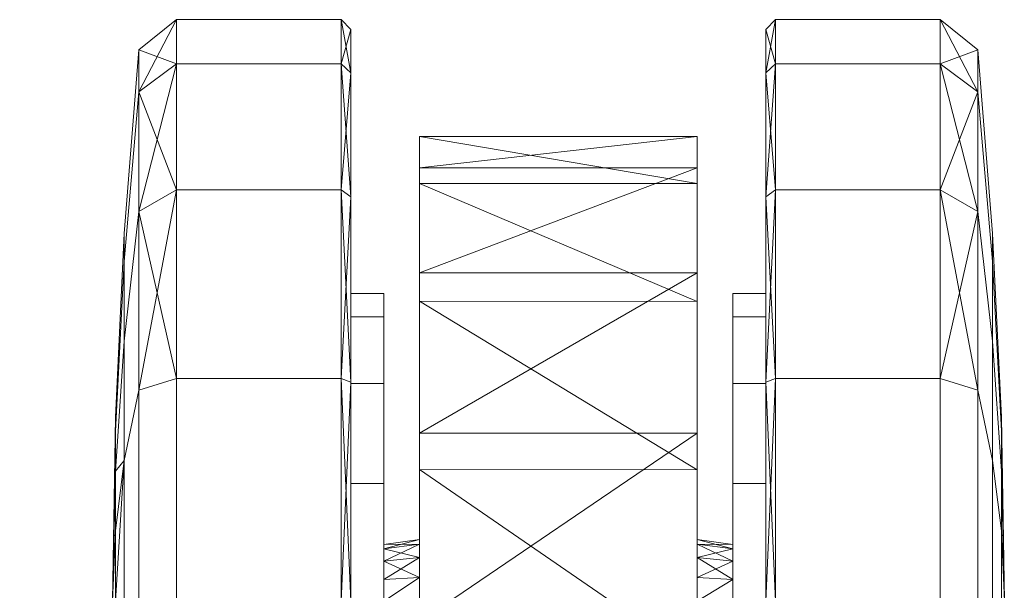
# Model space of a CAD drawing. Header units: inches. Extents: x 813 to 1305, y 19 to 194.
# Tile 365 of 656: x 1181.7 to 1183.7, y 146.48 to 147.64. Entities that reach past the tile are written whole.
import ezdxf

# ---------------------------------------------------------------- set-up
doc = ezdxf.new("R2010")
doc.units = ezdxf.units.IN
doc.header["$MEASUREMENT"] = 0
doc.layers.add('CET color Grey2', color=7, linetype='Continuous', true_color=0x060606)
doc.layers.add('CET color Grey98', color=7, linetype='Continuous', true_color=0xfafafa)
doc.layers.add('CET Default', color=7, linetype='Continuous')

# ---------------------------------------------------------------- blocks, each defined once
blk = doc.blocks.new('*C286')
at = {"layer": 'CET color Grey2', "linetype": 'Continuous', "lineweight": 0}
for points in [[(11.6028, 16.8235, 1.6331), (11.6028, 16.9135, 1.1811), (11.526, 16.8519, 1.1811), (11.6028, 16.8235, 1.6331)], [(11.526, 16.8519, 1.1811), (11.6028, 16.9135, 1.1811), (11.526, 16.7666, 0.7527), (11.526, 16.8519, 1.1811)], [(11.6028, 16.9135, 1.1811), (11.6028, 16.8235, 0.7291), (11.526, 16.7666, 0.7527), (11.6028, 16.9135, 1.1811)], [(11.937, 16.8235, 1.6331), (11.9567, 16.8054, 1.6256), (11.937, 16.9135, 1.1811), (11.937, 16.8235, 1.6331)], [(11.9567, 16.8054, 1.6256), (11.9567, 16.8938, 1.1811), (11.937, 16.9135, 1.1811), (11.9567, 16.8054, 1.6256)], [(11.937, 16.9135, 1.1811), (11.9567, 16.8938, 1.1811), (11.937, 16.8235, 0.7291), (11.937, 16.9135, 1.1811)], [(12.8189, 16.8235, 0.7291), (12.7992, 16.8054, 0.7367), (12.8189, 16.9135, 1.1811), (12.8189, 16.8235, 0.7291)], [(12.7992, 16.8054, 0.7367), (12.7992, 16.8938, 1.1811), (12.8189, 16.9135, 1.1811), (12.7992, 16.8054, 0.7367)], [(12.8189, 16.9135, 1.1811), (12.7992, 16.8938, 1.1811), (12.8189, 16.8235, 1.6331), (12.8189, 16.9135, 1.1811)], [(13.1531, 16.8235, 0.7291), (13.1531, 16.9135, 1.1811), (13.2299, 16.8519, 1.1811), (13.1531, 16.8235, 0.7291)], [(13.2299, 16.8519, 1.1811), (13.1531, 16.9135, 1.1811), (13.2299, 16.7666, 1.6095), (13.2299, 16.8519, 1.1811)], [(13.1531, 16.9135, 1.1811), (13.1531, 16.8235, 1.6331), (13.2299, 16.7666, 1.6095), (13.1531, 16.9135, 1.1811)], [(11.9567, 16.8938, 1.1811), (11.9567, 16.8054, 0.7367), (11.937, 16.8235, 0.7291), (11.9567, 16.8938, 1.1811)], [(12.7992, 16.8938, 1.1811), (12.7992, 16.8054, 1.6256), (12.8189, 16.8235, 1.6331), (12.7992, 16.8938, 1.1811)], [(11.526, 16.7666, 1.6095), (11.6028, 16.8235, 1.6331), (11.526, 16.8519, 1.1811), (11.526, 16.7666, 1.6095)], [(13.2299, 16.7666, 0.7527), (13.1531, 16.8235, 0.7291), (13.2299, 16.8519, 1.1811), (13.2299, 16.7666, 0.7527)], [(11.6028, 16.5675, 2.0163), (11.6028, 16.8235, 1.6331), (11.526, 16.7666, 1.6095), (11.6028, 16.5675, 2.0163)], [(11.526, 16.7666, 0.7527), (11.6028, 16.8235, 0.7291), (11.526, 16.524, 0.3895), (11.526, 16.7666, 0.7527)], [(11.6028, 16.8235, 0.7291), (11.6028, 16.5675, 0.346), (11.526, 16.524, 0.3895), (11.6028, 16.8235, 0.7291)], [(11.937, 16.5675, 2.0163), (11.9567, 16.5536, 2.0024), (11.937, 16.8235, 1.6331), (11.937, 16.5675, 2.0163)], [(11.9567, 16.5536, 2.0024), (11.9567, 16.8054, 1.6256), (11.937, 16.8235, 1.6331), (11.9567, 16.5536, 2.0024)], [(11.937, 16.8235, 0.7291), (11.9567, 16.8054, 0.7367), (11.937, 16.5675, 0.346), (11.937, 16.8235, 0.7291)], [(12.8189, 16.5675, 0.346), (12.7992, 16.5536, 0.3599), (12.8189, 16.8235, 0.7291), (12.8189, 16.5675, 0.346)], [(12.7992, 16.5536, 0.3599), (12.7992, 16.8054, 0.7367), (12.8189, 16.8235, 0.7291), (12.7992, 16.5536, 0.3599)], [(12.8189, 16.8235, 1.6331), (12.7992, 16.8054, 1.6256), (12.8189, 16.5675, 2.0163), (12.8189, 16.8235, 1.6331)], [(13.1531, 16.5675, 0.346), (13.1531, 16.8235, 0.7291), (13.2299, 16.7666, 0.7527), (13.1531, 16.5675, 0.346)], [(13.2299, 16.7666, 1.6095), (13.1531, 16.8235, 1.6331), (13.2299, 16.524, 1.9727), (13.2299, 16.7666, 1.6095)], [(13.1531, 16.8235, 1.6331), (13.1531, 16.5675, 2.0163), (13.2299, 16.524, 1.9727), (13.1531, 16.8235, 1.6331)], [(11.9567, 16.8054, 0.7367), (11.9567, 16.5536, 0.3599), (11.937, 16.5675, 0.346), (11.9567, 16.8054, 0.7367)], [(12.7992, 16.8054, 1.6256), (12.7992, 16.5536, 2.0024), (12.8189, 16.5675, 2.0163), (12.7992, 16.8054, 1.6256)], [(11.526, 16.524, 1.9727), (11.6028, 16.5675, 2.0163), (11.526, 16.7666, 1.6095), (11.526, 16.524, 1.9727)], [(13.2299, 16.524, 0.3895), (13.1531, 16.5675, 0.346), (13.2299, 16.7666, 0.7527), (13.2299, 16.524, 0.3895)], [(12.6598, 16.6123, 1.5249), (12.6598, 16.6762, 1.1416), (12.0962, 16.6122, 1.525), (12.6598, 16.6123, 1.5249)], [(12.6598, 16.6762, 1.1416), (12.0962, 16.6762, 1.1418), (12.0962, 16.6122, 1.525), (12.6598, 16.6762, 1.1416)], [(12.6598, 16.6762, 1.1416), (12.6598, 16.5804, 0.765), (12.0962, 16.6762, 1.1418), (12.6598, 16.6762, 1.1416)], [(12.6598, 16.5804, 0.765), (12.0962, 16.5806, 0.7653), (12.0962, 16.6762, 1.1418), (12.6598, 16.5804, 0.765)], [(12.6598, 16.3994, 1.85), (12.6598, 16.6123, 1.5249), (12.0962, 16.3994, 1.8501), (12.6598, 16.3994, 1.85)], [(12.6598, 16.6123, 1.5249), (12.0962, 16.6122, 1.525), (12.0962, 16.3994, 1.8501), (12.6598, 16.6123, 1.5249)], [(12.6598, 16.5804, 0.765), (12.6598, 16.3412, 0.4588), (12.0962, 16.5806, 0.7653), (12.6598, 16.5804, 0.765)], [(12.6598, 16.3412, 0.4588), (12.0962, 16.3415, 0.4591), (12.0962, 16.5806, 0.7653), (12.6598, 16.3412, 0.4588)], [(11.6028, 16.1843, 2.2723), (11.6028, 16.5675, 2.0163), (11.526, 16.524, 1.9727), (11.6028, 16.1843, 2.2723)], [(11.526, 16.524, 0.3895), (11.6028, 16.5675, 0.346), (11.526, 16.1608, 0.1468), (11.526, 16.524, 0.3895)], [(11.6028, 16.5675, 0.346), (11.6028, 16.1843, 0.0899), (11.526, 16.1608, 0.1468), (11.6028, 16.5675, 0.346)], [(11.937, 16.1843, 2.2723), (11.9567, 16.1768, 2.2541), (11.937, 16.5675, 2.0163), (11.937, 16.1843, 2.2723)], [(11.9567, 16.1768, 2.2541), (11.9567, 16.5536, 2.0024), (11.937, 16.5675, 2.0163), (11.9567, 16.1768, 2.2541)], [(11.937, 16.5675, 0.346), (11.9567, 16.5536, 0.3599), (11.937, 16.1843, 0.0899), (11.937, 16.5675, 0.346)], [(12.8189, 16.1843, 0.0899), (12.7992, 16.1768, 0.1081), (12.8189, 16.5675, 0.346), (12.8189, 16.1843, 0.0899)], [(12.7992, 16.1768, 0.1081), (12.7992, 16.5536, 0.3599), (12.8189, 16.5675, 0.346), (12.7992, 16.1768, 0.1081)], [(12.8189, 16.5675, 2.0163), (12.7992, 16.5536, 2.0024), (12.8189, 16.1843, 2.2723), (12.8189, 16.5675, 2.0163)], [(13.1531, 16.1843, 0.0899), (13.1531, 16.5675, 0.346), (13.2299, 16.524, 0.3895), (13.1531, 16.1843, 0.0899)], [(13.2299, 16.524, 1.9727), (13.1531, 16.5675, 2.0163), (13.2299, 16.1608, 2.2154), (13.2299, 16.524, 1.9727)], [(13.1531, 16.5675, 2.0163), (13.1531, 16.1843, 2.2723), (13.2299, 16.1608, 2.2154), (13.1531, 16.5675, 2.0163)], [(11.9567, 16.5536, 0.3599), (11.9567, 16.1768, 0.1081), (11.937, 16.1843, 0.0899), (11.9567, 16.5536, 0.3599)], [(12.7992, 16.5536, 2.0024), (12.7992, 16.1768, 2.2541), (12.8189, 16.1843, 2.2723), (12.7992, 16.5536, 2.0024)], [(11.526, 16.1608, 2.2154), (11.6028, 16.1843, 2.2723), (11.526, 16.524, 1.9727), (11.526, 16.1608, 2.2154)], [(13.2299, 16.1608, 0.1468), (13.1531, 16.1843, 0.0899), (13.2299, 16.524, 0.3895), (13.2299, 16.1608, 0.1468)], [(12.6598, 16.0737, 2.0619), (12.6598, 16.3994, 1.85), (12.0962, 16.0737, 2.062), (12.6598, 16.0737, 2.0619)], [(12.6598, 16.3994, 1.85), (12.0962, 16.3994, 1.8501), (12.0962, 16.0737, 2.062), (12.6598, 16.3994, 1.85)], [(12.6598, 16.3412, 0.4588), (12.6598, 15.9989, 0.2748), (12.0962, 16.3415, 0.4591), (12.6598, 16.3412, 0.4588)], [(12.6598, 15.9989, 0.2748), (12.0962, 15.9994, 0.275), (12.0962, 16.3415, 0.4591), (12.6598, 15.9989, 0.2748)], [(11.4963, 16.2605, 1.7093), (11.4784, 15.9966, 1.4453), (11.4963, 16.0182, 1.8712), (11.4963, 16.2605, 1.7093)], [(11.937, 15.7324, 2.3622), (11.9567, 15.7324, 2.3425), (11.937, 16.1843, 2.2723), (11.937, 15.7324, 2.3622)], [(11.9567, 15.7324, 2.3425), (11.9567, 16.1768, 2.2541), (11.937, 16.1843, 2.2723), (11.9567, 15.7324, 2.3425)], [(11.937, 16.1843, 0.0899), (11.9567, 16.1768, 0.1081), (11.937, 15.7324, 0), (11.937, 16.1843, 0.0899)], [(11.9567, 16.1768, 0.1081), (11.9567, 15.7324, 0.0197), (11.937, 15.7324, 0), (11.9567, 16.1768, 0.1081)], [(12.8189, 15.7324, 0), (12.7992, 15.7324, 0.0197), (12.8189, 16.1843, 0.0899), (12.8189, 15.7324, 0)], [(12.7992, 15.7324, 0.0197), (12.7992, 16.1768, 0.1081), (12.8189, 16.1843, 0.0899), (12.7992, 15.7324, 0.0197)], [(12.8189, 16.1843, 2.2723), (12.7992, 16.1768, 2.2541), (12.8189, 15.7324, 2.3622), (12.8189, 16.1843, 2.2723)], [(12.7992, 16.1768, 2.2541), (12.7992, 15.7324, 2.3425), (12.8189, 15.7324, 2.3622), (12.7992, 16.1768, 2.2541)], [(11.4784, 16.0776, 1.0381), (11.4724, 15.7324, 1.1811), (11.4784, 16.106, 1.1811), (11.4784, 16.0776, 1.0381)], [(11.4784, 16.106, 1.1811), (11.4724, 15.7324, 1.1811), (11.4784, 16.0776, 1.3241), (11.4784, 16.106, 1.1811)], [(13.2775, 16.0776, 1.3241), (13.2835, 15.7324, 1.1811), (13.2775, 16.106, 1.1811), (13.2775, 16.0776, 1.3241)], [(13.2775, 16.106, 1.1811), (13.2835, 15.7324, 1.1811), (13.2775, 16.0776, 1.0381), (13.2775, 16.106, 1.1811)], [(11.4784, 15.9966, 0.9169), (11.4724, 15.7324, 1.1811), (11.4784, 16.0776, 1.0381), (11.4784, 15.9966, 0.9169)], [(11.4784, 16.0776, 1.3241), (11.4724, 15.7324, 1.1811), (11.4784, 15.9966, 1.4453), (11.4784, 16.0776, 1.3241)], [(13.2775, 15.9966, 1.4453), (13.2835, 15.7324, 1.1811), (13.2775, 16.0776, 1.3241), (13.2775, 15.9966, 1.4453)], [(13.2775, 16.0776, 1.0381), (13.2835, 15.7324, 1.1811), (13.2775, 15.9966, 0.9169), (13.2775, 16.0776, 1.0381)], [(12.6598, 15.6903, 2.1249), (12.6598, 16.0737, 2.0619), (12.0962, 15.6904, 2.1249), (12.6598, 15.6903, 2.1249)], [(12.6598, 16.0737, 2.0619), (12.0962, 16.0737, 2.062), (12.0962, 15.6904, 2.1249), (12.6598, 16.0737, 2.0619)], [(11.4784, 15.9966, 1.4453), (11.4784, 15.7324, 1.5548), (11.4963, 16.0182, 1.8712), (11.4784, 15.9966, 1.4453)], [(11.4963, 16.0182, 1.8712), (11.4784, 15.7324, 1.5548), (11.4963, 15.7324, 1.9281), (11.4963, 16.0182, 1.8712)], [(11.4784, 15.8753, 0.8359), (11.4724, 15.7324, 1.1811), (11.4784, 15.9966, 0.9169), (11.4784, 15.8753, 0.8359)], [(11.4784, 15.9966, 1.4453), (11.4724, 15.7324, 1.1811), (11.4784, 15.7324, 1.5548), (11.4784, 15.9966, 1.4453)], [(12.6598, 15.9989, 0.2748), (12.6598, 15.6116, 0.2442), (12.0962, 15.9994, 0.275), (12.6598, 15.9989, 0.2748)], [(12.6598, 15.6116, 0.2442), (12.0962, 15.6121, 0.2441), (12.0962, 15.9994, 0.275), (12.6598, 15.6116, 0.2442)], [(13.2775, 15.8753, 1.5263), (13.2835, 15.7324, 1.1811), (13.2775, 15.9966, 1.4453), (13.2775, 15.8753, 1.5263)], [(13.2775, 15.9966, 0.9169), (13.2835, 15.7324, 1.1811), (13.2775, 15.8753, 0.8359), (13.2775, 15.9966, 0.9169)], [(11.4784, 15.7324, 0.8074), (11.4724, 15.7324, 1.1811), (11.4784, 15.8753, 0.8359), (11.4784, 15.7324, 0.8074)], [(13.2775, 15.7324, 1.5548), (13.2835, 15.7324, 1.1811), (13.2775, 15.8753, 1.5263), (13.2775, 15.7324, 1.5548)], [(13.2775, 15.8753, 0.8359), (13.2835, 15.7324, 1.1811), (13.2775, 15.7324, 0.8074), (13.2775, 15.8753, 0.8359)], [(12.0962, 15.8478, 1.229), (12.0962, 15.8574, 1.1811), (12.0236, 15.8474, 1.1811), (12.0962, 15.8478, 1.229)], [(12.0236, 15.8474, 1.1811), (12.0962, 15.8574, 1.1811), (12.0236, 15.8386, 1.1371), (12.0236, 15.8474, 1.1811)], [(12.0962, 15.8574, 1.1811), (12.0962, 15.8478, 1.1333), (12.0236, 15.8386, 1.1371), (12.0962, 15.8574, 1.1811)], [(12.6597, 15.8478, 1.1333), (12.6597, 15.8574, 1.1811), (12.7323, 15.8474, 1.1811), (12.6597, 15.8478, 1.1333)], [(12.7323, 15.8474, 1.1811), (12.6597, 15.8574, 1.1811), (12.7323, 15.8386, 1.2251), (12.7323, 15.8474, 1.1811)], [(12.6597, 15.8574, 1.1811), (12.6597, 15.8478, 1.229), (12.7323, 15.8386, 1.2251), (12.6597, 15.8574, 1.1811)], [(12.0962, 15.8207, 1.2695), (12.0962, 15.8478, 1.229), (12.0236, 15.8386, 1.2251), (12.0962, 15.8207, 1.2695)], [(12.0236, 15.8386, 1.2251), (12.0962, 15.8478, 1.229), (12.0236, 15.8474, 1.1811), (12.0236, 15.8386, 1.2251)], [(12.0236, 15.8386, 1.1371), (12.0962, 15.8478, 1.1333), (12.0236, 15.8137, 1.0998), (12.0236, 15.8386, 1.1371)], [(12.0962, 15.8478, 1.1333), (12.0962, 15.8207, 1.0927), (12.0236, 15.8137, 1.0998), (12.0962, 15.8478, 1.1333)], [(12.0236, 15.8137, 1.2624), (12.0962, 15.8207, 1.2695), (12.0236, 15.8386, 1.2251), (12.0236, 15.8137, 1.2624)], [(12.6597, 15.8207, 1.0927), (12.6597, 15.8478, 1.1333), (12.7323, 15.8386, 1.1371), (12.6597, 15.8207, 1.0927)], [(12.7323, 15.8386, 1.1371), (12.6597, 15.8478, 1.1333), (12.7323, 15.8474, 1.1811), (12.7323, 15.8386, 1.1371)], [(12.7323, 15.8386, 1.2251), (12.6597, 15.8478, 1.229), (12.7323, 15.8137, 1.2624), (12.7323, 15.8386, 1.2251)], [(12.6597, 15.8478, 1.229), (12.6597, 15.8207, 1.2695), (12.7323, 15.8137, 1.2624), (12.6597, 15.8478, 1.229)], [(12.7323, 15.8137, 1.0998), (12.6597, 15.8207, 1.0927), (12.7323, 15.8386, 1.1371), (12.7323, 15.8137, 1.0998)], [(12.0962, 15.7802, 1.2966), (12.0962, 15.8207, 1.2695), (12.0236, 15.8137, 1.2624), (12.0962, 15.7802, 1.2966)], [(12.0236, 15.8137, 1.0998), (12.0962, 15.8207, 1.0927), (12.0236, 15.7764, 1.0749), (12.0236, 15.8137, 1.0998)], [(12.0962, 15.8207, 1.0927), (12.0962, 15.7802, 1.0656), (12.0236, 15.7764, 1.0749), (12.0962, 15.8207, 1.0927)], [(12.6597, 15.7802, 1.0656), (12.6597, 15.8207, 1.0927), (12.7323, 15.8137, 1.0998), (12.6597, 15.7802, 1.0656)], [(12.7323, 15.8137, 1.2624), (12.6597, 15.8207, 1.2695), (12.7323, 15.7764, 1.2874), (12.7323, 15.8137, 1.2624)], [(12.6597, 15.8207, 1.2695), (12.6597, 15.7802, 1.2966), (12.7323, 15.7764, 1.2874), (12.6597, 15.8207, 1.2695)], [(12.0236, 15.7764, 1.2874), (12.0962, 15.7802, 1.2966), (12.0236, 15.8137, 1.2624), (12.0236, 15.7764, 1.2874)], [(12.7323, 15.7764, 1.0749), (12.6597, 15.7802, 1.0656), (12.7323, 15.8137, 1.0998), (12.7323, 15.7764, 1.0749)], [(12.0236, 15.7764, 1.0749), (12.0962, 15.7802, 1.0656), (12.0236, 15.7324, 1.0661), (12.0236, 15.7764, 1.0749)], [(12.0962, 15.7802, 1.0656), (12.0962, 15.7324, 1.0561), (12.0236, 15.7324, 1.0661), (12.0962, 15.7802, 1.0656)], [(12.6597, 15.7324, 1.0561), (12.6597, 15.7802, 1.0656), (12.7323, 15.7764, 1.0749), (12.6597, 15.7324, 1.0561)], [(12.7323, 15.7324, 1.0661), (12.6597, 15.7324, 1.0561), (12.7323, 15.7764, 1.0749), (12.7323, 15.7324, 1.0661)]]:
    blk.add_3dface(points, dxfattribs=at)
for points, invisible_edges in [([(11.6028, 16.8235, 1.6331), (11.937, 16.8235, 1.6331), (11.6028, 16.9135, 1.1811), (11.6028, 16.8235, 1.6331)], 2), ([(11.937, 16.8235, 1.6331), (11.937, 16.9135, 1.1811), (11.6028, 16.9135, 1.1811), (11.937, 16.8235, 1.6331)], 4), ([(11.6028, 16.9135, 1.1811), (11.937, 16.9135, 1.1811), (11.6028, 16.8235, 0.7291), (11.6028, 16.9135, 1.1811)], 2), ([(11.937, 16.9135, 1.1811), (11.937, 16.8235, 0.7291), (11.6028, 16.8235, 0.7291), (11.937, 16.9135, 1.1811)], 4), ([(13.1531, 16.8235, 0.7291), (12.8189, 16.8235, 0.7291), (13.1531, 16.9135, 1.1811), (13.1531, 16.8235, 0.7291)], 2), ([(12.8189, 16.8235, 0.7291), (12.8189, 16.9135, 1.1811), (13.1531, 16.9135, 1.1811), (12.8189, 16.8235, 0.7291)], 4), ([(13.1531, 16.9135, 1.1811), (12.8189, 16.9135, 1.1811), (13.1531, 16.8235, 1.6331), (13.1531, 16.9135, 1.1811)], 2), ([(12.8189, 16.9135, 1.1811), (12.8189, 16.8235, 1.6331), (13.1531, 16.8235, 1.6331), (12.8189, 16.9135, 1.1811)], 4), ([(11.9567, 16.8054, 1.6256), (11.9567, 16.3098, 1.4203), (11.9567, 16.8938, 1.1811), (11.9567, 16.8054, 1.6256)], 11), ([(11.9567, 16.3098, 1.4203), (11.9567, 16.3574, 1.1811), (11.9567, 16.8938, 1.1811), (11.9567, 16.3098, 1.4203)], 6), ([(11.9567, 16.8938, 1.1811), (11.9567, 16.3574, 1.1811), (11.9567, 16.8054, 0.7367), (11.9567, 16.8938, 1.1811)], 11), ([(12.7992, 16.8054, 0.7367), (12.7992, 16.3098, 0.9419), (12.7992, 16.8938, 1.1811), (12.7992, 16.8054, 0.7367)], 11), ([(12.7992, 16.3098, 0.9419), (12.7992, 16.3574, 1.1811), (12.7992, 16.8938, 1.1811), (12.7992, 16.3098, 0.9419)], 6), ([(12.7992, 16.8938, 1.1811), (12.7992, 16.3574, 1.1811), (12.7992, 16.8054, 1.6256), (12.7992, 16.8938, 1.1811)], 11), ([(11.526, 16.7666, 0.7527), (11.4963, 16.4225, 0.8953), (11.526, 16.8519, 1.1811), (11.526, 16.7666, 0.7527)], 2), ([(11.4963, 16.4225, 0.8953), (11.4963, 16.4793, 1.1811), (11.526, 16.8519, 1.1811), (11.4963, 16.4225, 0.8953)], 4), ([(11.526, 16.8519, 1.1811), (11.4963, 16.4793, 1.1811), (11.526, 16.7666, 1.6095), (11.526, 16.8519, 1.1811)], 2), ([(13.2299, 16.7666, 1.6095), (13.2596, 16.4225, 1.467), (13.2299, 16.8519, 1.1811), (13.2299, 16.7666, 1.6095)], 2), ([(13.2596, 16.4225, 1.467), (13.2596, 16.4793, 1.1811), (13.2299, 16.8519, 1.1811), (13.2596, 16.4225, 1.467)], 4), ([(13.2299, 16.8519, 1.1811), (13.2596, 16.4793, 1.1811), (13.2299, 16.7666, 0.7527), (13.2299, 16.8519, 1.1811)], 2), ([(11.6028, 16.5675, 2.0163), (11.937, 16.5675, 2.0163), (11.6028, 16.8235, 1.6331), (11.6028, 16.5675, 2.0163)], 2), ([(11.937, 16.5675, 2.0163), (11.937, 16.8235, 1.6331), (11.6028, 16.8235, 1.6331), (11.937, 16.5675, 2.0163)], 4), ([(11.6028, 16.8235, 0.7291), (11.937, 16.8235, 0.7291), (11.6028, 16.5675, 0.346), (11.6028, 16.8235, 0.7291)], 2), ([(11.937, 16.8235, 0.7291), (11.937, 16.5675, 0.346), (11.6028, 16.5675, 0.346), (11.937, 16.8235, 0.7291)], 4), ([(13.1531, 16.5675, 0.346), (12.8189, 16.5675, 0.346), (13.1531, 16.8235, 0.7291), (13.1531, 16.5675, 0.346)], 2), ([(12.8189, 16.5675, 0.346), (12.8189, 16.8235, 0.7291), (13.1531, 16.8235, 0.7291), (12.8189, 16.5675, 0.346)], 4), ([(13.1531, 16.8235, 1.6331), (12.8189, 16.8235, 1.6331), (13.1531, 16.5675, 2.0163), (13.1531, 16.8235, 1.6331)], 2), ([(12.8189, 16.8235, 1.6331), (12.8189, 16.5675, 2.0163), (13.1531, 16.5675, 2.0163), (12.8189, 16.8235, 1.6331)], 4), ([(11.9567, 16.5536, 2.0024), (11.9567, 16.1743, 1.6231), (11.9567, 16.8054, 1.6256), (11.9567, 16.5536, 2.0024)], 11), ([(11.9567, 16.1743, 1.6231), (11.9567, 16.3098, 1.4203), (11.9567, 16.8054, 1.6256), (11.9567, 16.1743, 1.6231)], 6), ([(11.9567, 16.3574, 1.1811), (11.9567, 16.3098, 0.9419), (11.9567, 16.8054, 0.7367), (11.9567, 16.3574, 1.1811)], 6), ([(11.9567, 16.8054, 0.7367), (11.9567, 16.3098, 0.9419), (11.9567, 16.5536, 0.3599), (11.9567, 16.8054, 0.7367)], 11), ([(12.7992, 16.5536, 0.3599), (12.7992, 16.1743, 0.7392), (12.7992, 16.8054, 0.7367), (12.7992, 16.5536, 0.3599)], 11), ([(12.7992, 16.1743, 0.7392), (12.7992, 16.3098, 0.9419), (12.7992, 16.8054, 0.7367), (12.7992, 16.1743, 0.7392)], 6), ([(12.7992, 16.3574, 1.1811), (12.7992, 16.3098, 1.4203), (12.7992, 16.8054, 1.6256), (12.7992, 16.3574, 1.1811)], 6), ([(12.7992, 16.8054, 1.6256), (12.7992, 16.3098, 1.4203), (12.7992, 16.5536, 2.0024), (12.7992, 16.8054, 1.6256)], 11), ([(11.526, 16.524, 0.3895), (11.4963, 16.2605, 0.6529), (11.526, 16.7666, 0.7527), (11.526, 16.524, 0.3895)], 2), ([(11.4963, 16.2605, 0.6529), (11.4963, 16.4225, 0.8953), (11.526, 16.7666, 0.7527), (11.4963, 16.2605, 0.6529)], 4), ([(11.4963, 16.4793, 1.1811), (11.4963, 16.4225, 1.467), (11.526, 16.7666, 1.6095), (11.4963, 16.4793, 1.1811)], 4), ([(11.526, 16.7666, 1.6095), (11.4963, 16.4225, 1.467), (11.526, 16.524, 1.9727), (11.526, 16.7666, 1.6095)], 2), ([(13.2299, 16.524, 1.9727), (13.2596, 16.2605, 1.7093), (13.2299, 16.7666, 1.6095), (13.2299, 16.524, 1.9727)], 2), ([(13.2596, 16.2605, 1.7093), (13.2596, 16.4225, 1.467), (13.2299, 16.7666, 1.6095), (13.2596, 16.2605, 1.7093)], 4), ([(13.2596, 16.4793, 1.1811), (13.2596, 16.4225, 0.8953), (13.2299, 16.7666, 0.7527), (13.2596, 16.4793, 1.1811)], 4), ([(13.2299, 16.7666, 0.7527), (13.2596, 16.4225, 0.8953), (13.2299, 16.524, 0.3895), (13.2299, 16.7666, 0.7527)], 2), ([(12.0962, 16.6122, 1.525), (12.0962, 16.6762, 1.1418), (12.0962, 15.6121, 0.2441), (12.0962, 16.6122, 1.525)], 6), ([(12.0962, 15.6121, 0.2441), (12.0962, 16.6762, 1.1418), (12.0962, 15.9994, 0.275), (12.0962, 15.6121, 0.2441)], 11), ([(12.0962, 16.6762, 1.1418), (12.0962, 16.5806, 0.7653), (12.0962, 15.9994, 0.275), (12.0962, 16.6762, 1.1418)], 6), ([(12.6598, 16.6762, 1.1416), (12.6598, 16.6123, 1.5249), (12.6598, 15.6116, 0.2442), (12.6598, 16.6762, 1.1416)], 6), ([(12.6598, 15.6116, 0.2442), (12.6598, 15.9989, 0.2748), (12.6598, 16.6762, 1.1416), (12.6598, 15.6116, 0.2442)], 6), ([(12.6598, 15.9989, 0.2748), (12.6598, 16.5804, 0.765), (12.6598, 16.6762, 1.1416), (12.6598, 15.9989, 0.2748)], 13), ([(12.0962, 16.3994, 1.8501), (12.0962, 16.6122, 1.525), (12.0962, 15.2451, 0.3718), (12.0962, 16.3994, 1.8501)], 6), ([(12.0962, 15.2451, 0.3718), (12.0962, 16.6122, 1.525), (12.0962, 15.6121, 0.2441), (12.0962, 15.2451, 0.3718)], 11), ([(12.6598, 15.2446, 0.3721), (12.6598, 16.6123, 1.5249), (12.6598, 16.3994, 1.85), (12.6598, 15.2446, 0.3721)], 13), ([(12.6598, 16.6123, 1.5249), (12.6598, 15.2446, 0.3721), (12.6598, 15.6116, 0.2442), (12.6598, 16.6123, 1.5249)], 13), ([(12.0962, 16.5806, 0.7653), (12.0962, 16.3415, 0.4591), (12.0962, 15.9994, 0.275), (12.0962, 16.5806, 0.7653)], 4), ([(12.6598, 16.5804, 0.765), (12.6598, 15.9989, 0.2748), (12.6598, 16.3412, 0.4588), (12.6598, 16.5804, 0.765)], 9), ([(11.6028, 16.1843, 2.2723), (11.937, 16.1843, 2.2723), (11.6028, 16.5675, 2.0163), (11.6028, 16.1843, 2.2723)], 2), ([(11.937, 16.1843, 2.2723), (11.937, 16.5675, 2.0163), (11.6028, 16.5675, 2.0163), (11.937, 16.1843, 2.2723)], 4), ([(11.6028, 16.5675, 0.346), (11.937, 16.5675, 0.346), (11.6028, 16.1843, 0.0899), (11.6028, 16.5675, 0.346)], 2), ([(11.937, 16.5675, 0.346), (11.937, 16.1843, 0.0899), (11.6028, 16.1843, 0.0899), (11.937, 16.5675, 0.346)], 4), ([(13.1531, 16.1843, 0.0899), (12.8189, 16.1843, 0.0899), (13.1531, 16.5675, 0.346), (13.1531, 16.1843, 0.0899)], 2), ([(12.8189, 16.1843, 0.0899), (12.8189, 16.5675, 0.346), (13.1531, 16.5675, 0.346), (12.8189, 16.1843, 0.0899)], 4), ([(13.1531, 16.5675, 2.0163), (12.8189, 16.5675, 2.0163), (13.1531, 16.1843, 2.2723), (13.1531, 16.5675, 2.0163)], 2), ([(12.8189, 16.5675, 2.0163), (12.8189, 16.1843, 2.2723), (13.1531, 16.1843, 2.2723), (12.8189, 16.5675, 2.0163)], 4), ([(11.9567, 16.1768, 2.2541), (11.9567, 15.9715, 1.7585), (11.9567, 16.5536, 2.0024), (11.9567, 16.1768, 2.2541)], 11), ([(11.9567, 15.9715, 1.7585), (11.9567, 16.1743, 1.6231), (11.9567, 16.5536, 2.0024), (11.9567, 15.9715, 1.7585)], 6), ([(11.9567, 16.3098, 0.9419), (11.9567, 16.1743, 0.7392), (11.9567, 16.5536, 0.3599), (11.9567, 16.3098, 0.9419)], 6), ([(11.9567, 16.5536, 0.3599), (11.9567, 16.1743, 0.7392), (11.9567, 16.1768, 0.1081), (11.9567, 16.5536, 0.3599)], 11), ([(12.7992, 16.1768, 0.1081), (12.7992, 15.9715, 0.6037), (12.7992, 16.5536, 0.3599), (12.7992, 16.1768, 0.1081)], 11), ([(12.7992, 15.9715, 0.6037), (12.7992, 16.1743, 0.7392), (12.7992, 16.5536, 0.3599), (12.7992, 15.9715, 0.6037)], 6), ([(12.7992, 16.3098, 1.4203), (12.7992, 16.1743, 1.6231), (12.7992, 16.5536, 2.0024), (12.7992, 16.3098, 1.4203)], 6), ([(12.7992, 16.5536, 2.0024), (12.7992, 16.1743, 1.6231), (12.7992, 16.1768, 2.2541), (12.7992, 16.5536, 2.0024)], 11), ([(11.526, 16.1608, 0.1468), (11.4963, 16.0182, 0.491), (11.526, 16.524, 0.3895), (11.526, 16.1608, 0.1468)], 2), ([(11.4963, 16.0182, 0.491), (11.4963, 16.2605, 0.6529), (11.526, 16.524, 0.3895), (11.4963, 16.0182, 0.491)], 4), ([(11.4963, 16.4225, 1.467), (11.4963, 16.2605, 1.7093), (11.526, 16.524, 1.9727), (11.4963, 16.4225, 1.467)], 4), ([(11.526, 16.524, 1.9727), (11.4963, 16.2605, 1.7093), (11.526, 16.1608, 2.2154), (11.526, 16.524, 1.9727)], 2), ([(13.2299, 16.1608, 2.2154), (13.2596, 16.0182, 1.8712), (13.2299, 16.524, 1.9727), (13.2299, 16.1608, 2.2154)], 2), ([(13.2596, 16.0182, 1.8712), (13.2596, 16.2605, 1.7093), (13.2299, 16.524, 1.9727), (13.2596, 16.0182, 1.8712)], 4), ([(13.2596, 16.4225, 0.8953), (13.2596, 16.2605, 0.6529), (13.2299, 16.524, 0.3895), (13.2596, 16.4225, 0.8953)], 4), ([(13.2299, 16.524, 0.3895), (13.2596, 16.2605, 0.6529), (13.2299, 16.1608, 0.1468), (13.2299, 16.524, 0.3895)], 2), ([(11.4963, 16.4225, 0.8953), (11.4784, 16.0776, 1.0381), (11.4963, 16.4793, 1.1811), (11.4963, 16.4225, 0.8953)], 2), ([(11.4784, 16.0776, 1.0381), (11.4784, 16.106, 1.1811), (11.4963, 16.4793, 1.1811), (11.4784, 16.0776, 1.0381)], 4), ([(11.4963, 16.4793, 1.1811), (11.4784, 16.106, 1.1811), (11.4963, 16.4225, 1.467), (11.4963, 16.4793, 1.1811)], 2), ([(13.2596, 16.4225, 1.467), (13.2775, 16.0776, 1.3241), (13.2596, 16.4793, 1.1811), (13.2596, 16.4225, 1.467)], 2), ([(13.2775, 16.0776, 1.3241), (13.2775, 16.106, 1.1811), (13.2596, 16.4793, 1.1811), (13.2775, 16.0776, 1.3241)], 4), ([(13.2596, 16.4793, 1.1811), (13.2775, 16.106, 1.1811), (13.2596, 16.4225, 0.8953), (13.2596, 16.4793, 1.1811)], 2), ([(11.4963, 16.2605, 0.6529), (11.4784, 15.9966, 0.9169), (11.4963, 16.4225, 0.8953), (11.4963, 16.2605, 0.6529)], 2), ([(11.4784, 15.9966, 0.9169), (11.4784, 16.0776, 1.0381), (11.4963, 16.4225, 0.8953), (11.4784, 15.9966, 0.9169)], 4), ([(11.4784, 16.106, 1.1811), (11.4784, 16.0776, 1.3241), (11.4963, 16.4225, 1.467), (11.4784, 16.106, 1.1811)], 4), ([(11.4963, 16.4225, 1.467), (11.4784, 16.0776, 1.3241), (11.4963, 16.2605, 1.7093), (11.4963, 16.4225, 1.467)], 2), ([(13.2596, 16.2605, 1.7093), (13.2775, 15.9966, 1.4453), (13.2596, 16.4225, 1.467), (13.2596, 16.2605, 1.7093)], 2), ([(13.2775, 15.9966, 1.4453), (13.2775, 16.0776, 1.3241), (13.2596, 16.4225, 1.467), (13.2775, 15.9966, 1.4453)], 4), ([(13.2775, 16.106, 1.1811), (13.2775, 16.0776, 1.0381), (13.2596, 16.4225, 0.8953), (13.2775, 16.106, 1.1811)], 4), ([(13.2596, 16.4225, 0.8953), (13.2775, 16.0776, 1.0381), (13.2596, 16.2605, 0.6529), (13.2596, 16.4225, 0.8953)], 2), ([(12.0962, 16.0737, 2.062), (12.0962, 16.3994, 1.8501), (12.0962, 14.9606, 0.6363), (12.0962, 16.0737, 2.062)], 6), ([(12.0962, 14.9606, 0.6363), (12.0962, 16.3994, 1.8501), (12.0962, 15.2451, 0.3718), (12.0962, 14.9606, 0.6363)], 11), ([(12.6598, 16.3994, 1.85), (12.6598, 16.0737, 2.0619), (12.6598, 14.9602, 0.6368), (12.6598, 16.3994, 1.85)], 6), ([(12.6598, 14.9602, 0.6368), (12.6598, 15.2446, 0.3721), (12.6598, 16.3994, 1.85), (12.6598, 14.9602, 0.6368)], 6), ([(11.9567, 16.3098, 1.4203), (12.0236, 16.3098, 1.4203), (11.9567, 16.3574, 1.1811), (11.9567, 16.3098, 1.4203)], 2), ([(12.0236, 16.3098, 1.4203), (12.0236, 16.3574, 1.1811), (11.9567, 16.3574, 1.1811), (12.0236, 16.3098, 1.4203)], 4), ([(11.9567, 16.3574, 1.1811), (12.0236, 16.3574, 1.1811), (11.9567, 16.3098, 0.9419), (11.9567, 16.3574, 1.1811)], 2), ([(12.0236, 16.3574, 1.1811), (12.0236, 16.3098, 0.9419), (11.9567, 16.3098, 0.9419), (12.0236, 16.3574, 1.1811)], 4), ([(12.0236, 16.3098, 1.4203), (12.0236, 15.8386, 1.2251), (12.0236, 16.3574, 1.1811), (12.0236, 16.3098, 1.4203)], 11), ([(12.0236, 15.8386, 1.2251), (12.0236, 15.8474, 1.1811), (12.0236, 16.3574, 1.1811), (12.0236, 15.8386, 1.2251)], 6), ([(12.0236, 16.3574, 1.1811), (12.0236, 15.8474, 1.1811), (12.0236, 16.3098, 0.9419), (12.0236, 16.3574, 1.1811)], 11), ([(12.7992, 16.3098, 0.9419), (12.7323, 16.3098, 0.9419), (12.7992, 16.3574, 1.1811), (12.7992, 16.3098, 0.9419)], 2), ([(12.7323, 16.3098, 0.9419), (12.7323, 16.3574, 1.1811), (12.7992, 16.3574, 1.1811), (12.7323, 16.3098, 0.9419)], 4), ([(12.7323, 16.3098, 0.9419), (12.7323, 15.8386, 1.1371), (12.7323, 16.3574, 1.1811), (12.7323, 16.3098, 0.9419)], 11), ([(12.7323, 15.8386, 1.1371), (12.7323, 15.8474, 1.1811), (12.7323, 16.3574, 1.1811), (12.7323, 15.8386, 1.1371)], 6), ([(12.7992, 16.3574, 1.1811), (12.7323, 16.3574, 1.1811), (12.7992, 16.3098, 1.4203), (12.7992, 16.3574, 1.1811)], 2), ([(12.7323, 16.3574, 1.1811), (12.7323, 16.3098, 1.4203), (12.7992, 16.3098, 1.4203), (12.7323, 16.3574, 1.1811)], 4), ([(12.7323, 16.3574, 1.1811), (12.7323, 15.8474, 1.1811), (12.7323, 16.3098, 1.4203), (12.7323, 16.3574, 1.1811)], 11), ([(11.9567, 16.1743, 1.6231), (12.0236, 16.1743, 1.6231), (11.9567, 16.3098, 1.4203), (11.9567, 16.1743, 1.6231)], 2), ([(12.0236, 16.1743, 1.6231), (12.0236, 16.3098, 1.4203), (11.9567, 16.3098, 1.4203), (12.0236, 16.1743, 1.6231)], 4), ([(11.9567, 16.3098, 0.9419), (12.0236, 16.3098, 0.9419), (11.9567, 16.1743, 0.7392), (11.9567, 16.3098, 0.9419)], 2), ([(12.0236, 16.3098, 0.9419), (12.0236, 16.1743, 0.7392), (11.9567, 16.1743, 0.7392), (12.0236, 16.3098, 0.9419)], 4), ([(12.0236, 16.1743, 1.6231), (12.0236, 15.8137, 1.2624), (12.0236, 16.3098, 1.4203), (12.0236, 16.1743, 1.6231)], 11), ([(12.0236, 15.8137, 1.2624), (12.0236, 15.8386, 1.2251), (12.0236, 16.3098, 1.4203), (12.0236, 15.8137, 1.2624)], 6), ([(12.0236, 15.8474, 1.1811), (12.0236, 15.8386, 1.1371), (12.0236, 16.3098, 0.9419), (12.0236, 15.8474, 1.1811)], 6), ([(12.0236, 16.3098, 0.9419), (12.0236, 15.8386, 1.1371), (12.0236, 16.1743, 0.7392), (12.0236, 16.3098, 0.9419)], 11), ([(12.7992, 16.1743, 0.7392), (12.7323, 16.1743, 0.7392), (12.7992, 16.3098, 0.9419), (12.7992, 16.1743, 0.7392)], 2), ([(12.7323, 16.1743, 0.7392), (12.7323, 16.3098, 0.9419), (12.7992, 16.3098, 0.9419), (12.7323, 16.1743, 0.7392)], 4), ([(12.7323, 16.1743, 0.7392), (12.7323, 15.8137, 1.0998), (12.7323, 16.3098, 0.9419), (12.7323, 16.1743, 0.7392)], 11), ([(12.7323, 15.8137, 1.0998), (12.7323, 15.8386, 1.1371), (12.7323, 16.3098, 0.9419), (12.7323, 15.8137, 1.0998)], 6), ([(12.7323, 15.8474, 1.1811), (12.7323, 15.8386, 1.2251), (12.7323, 16.3098, 1.4203), (12.7323, 15.8474, 1.1811)], 6), ([(12.7992, 16.3098, 1.4203), (12.7323, 16.3098, 1.4203), (12.7992, 16.1743, 1.6231), (12.7992, 16.3098, 1.4203)], 2), ([(12.7323, 16.3098, 1.4203), (12.7323, 16.1743, 1.6231), (12.7992, 16.1743, 1.6231), (12.7323, 16.3098, 1.4203)], 4), ([(12.7323, 16.3098, 1.4203), (12.7323, 15.8386, 1.2251), (12.7323, 16.1743, 1.6231), (12.7323, 16.3098, 1.4203)], 11), ([(11.4963, 16.0182, 0.491), (11.4784, 15.8753, 0.8359), (11.4963, 16.2605, 0.6529), (11.4963, 16.0182, 0.491)], 2), ([(11.4784, 15.8753, 0.8359), (11.4784, 15.9966, 0.9169), (11.4963, 16.2605, 0.6529), (11.4784, 15.8753, 0.8359)], 4), ([(11.4784, 16.0776, 1.3241), (11.4784, 15.9966, 1.4453), (11.4963, 16.2605, 1.7093), (11.4784, 16.0776, 1.3241)], 4), ([(11.4963, 16.2605, 1.7093), (11.4963, 16.0182, 1.8712), (11.526, 16.1608, 2.2154), (11.4963, 16.2605, 1.7093)], 4), ([(13.2596, 16.2605, 0.6529), (13.2596, 16.0182, 0.491), (13.2299, 16.1608, 0.1468), (13.2596, 16.2605, 0.6529)], 4), ([(13.2596, 16.0182, 1.8712), (13.2775, 15.8753, 1.5263), (13.2596, 16.2605, 1.7093), (13.2596, 16.0182, 1.8712)], 2), ([(13.2775, 15.8753, 1.5263), (13.2775, 15.9966, 1.4453), (13.2596, 16.2605, 1.7093), (13.2775, 15.8753, 1.5263)], 4), ([(13.2775, 16.0776, 1.0381), (13.2775, 15.9966, 0.9169), (13.2596, 16.2605, 0.6529), (13.2775, 16.0776, 1.0381)], 4), ([(13.2596, 16.2605, 0.6529), (13.2775, 15.9966, 0.9169), (13.2596, 16.0182, 0.491), (13.2596, 16.2605, 0.6529)], 2), ([(11.6028, 15.7324, 2.3622), (11.6028, 16.1843, 2.2723), (11.526, 16.1608, 2.2154), (11.6028, 15.7324, 2.3622)], 4), ([(11.526, 16.1608, 0.1468), (11.6028, 16.1843, 0.0899), (11.526, 15.7324, 0.0616), (11.526, 16.1608, 0.1468)], 2), ([(11.6028, 16.1843, 0.0899), (11.6028, 15.7324, 0), (11.526, 15.7324, 0.0616), (11.6028, 16.1843, 0.0899)], 4), ([(11.6028, 15.7324, 2.3622), (11.937, 15.7324, 2.3622), (11.6028, 16.1843, 2.2723), (11.6028, 15.7324, 2.3622)], 2), ([(11.937, 15.7324, 2.3622), (11.937, 16.1843, 2.2723), (11.6028, 16.1843, 2.2723), (11.937, 15.7324, 2.3622)], 4), ([(11.6028, 16.1843, 0.0899), (11.937, 16.1843, 0.0899), (11.6028, 15.7324, 0), (11.6028, 16.1843, 0.0899)], 2), ([(11.937, 16.1843, 0.0899), (11.937, 15.7324, 0), (11.6028, 15.7324, 0), (11.937, 16.1843, 0.0899)], 4), ([(11.9567, 15.7324, 2.3425), (11.9567, 15.7324, 1.8061), (11.9567, 16.1768, 2.2541), (11.9567, 15.7324, 2.3425)], 11), ([(11.9567, 15.7324, 1.8061), (11.9567, 15.9715, 1.7585), (11.9567, 16.1768, 2.2541), (11.9567, 15.7324, 1.8061)], 6), ([(11.9567, 16.1743, 0.7392), (11.9567, 15.9715, 0.6037), (11.9567, 16.1768, 0.1081), (11.9567, 16.1743, 0.7392)], 6), ([(11.9567, 16.1768, 0.1081), (11.9567, 15.9715, 0.6037), (11.9567, 15.7324, 0.0197), (11.9567, 16.1768, 0.1081)], 11), ([(12.7992, 15.7324, 0.0197), (12.7992, 15.7324, 0.5561), (12.7992, 16.1768, 0.1081), (12.7992, 15.7324, 0.0197)], 11), ([(12.7992, 15.7324, 0.5561), (12.7992, 15.9715, 0.6037), (12.7992, 16.1768, 0.1081), (12.7992, 15.7324, 0.5561)], 6), ([(12.7992, 16.1743, 1.6231), (12.7992, 15.9715, 1.7585), (12.7992, 16.1768, 2.2541), (12.7992, 16.1743, 1.6231)], 6), ([(12.7992, 16.1768, 2.2541), (12.7992, 15.9715, 1.7585), (12.7992, 15.7324, 2.3425), (12.7992, 16.1768, 2.2541)], 11), ([(13.1531, 15.7324, 0), (12.8189, 15.7324, 0), (13.1531, 16.1843, 0.0899), (13.1531, 15.7324, 0)], 2), ([(12.8189, 15.7324, 0), (12.8189, 16.1843, 0.0899), (13.1531, 16.1843, 0.0899), (12.8189, 15.7324, 0)], 4), ([(13.1531, 16.1843, 2.2723), (12.8189, 16.1843, 2.2723), (13.1531, 15.7324, 2.3622), (13.1531, 16.1843, 2.2723)], 2), ([(12.8189, 16.1843, 2.2723), (12.8189, 15.7324, 2.3622), (13.1531, 15.7324, 2.3622), (12.8189, 16.1843, 2.2723)], 4), ([(13.1531, 15.7324, 0), (13.1531, 16.1843, 0.0899), (13.2299, 16.1608, 0.1468), (13.1531, 15.7324, 0)], 4), ([(13.2299, 16.1608, 2.2154), (13.1531, 16.1843, 2.2723), (13.2299, 15.7324, 2.3006), (13.2299, 16.1608, 2.2154)], 2), ([(13.1531, 16.1843, 2.2723), (13.1531, 15.7324, 2.3622), (13.2299, 15.7324, 2.3006), (13.1531, 16.1843, 2.2723)], 4), ([(11.526, 15.7324, 0.0616), (11.4963, 15.7324, 0.4342), (11.526, 16.1608, 0.1468), (11.526, 15.7324, 0.0616)], 2), ([(11.4963, 15.7324, 0.4342), (11.4963, 16.0182, 0.491), (11.526, 16.1608, 0.1468), (11.4963, 15.7324, 0.4342)], 4), ([(11.526, 16.1608, 2.2154), (11.4963, 16.0182, 1.8712), (11.526, 15.7324, 2.3006), (11.526, 16.1608, 2.2154)], 2), ([(11.526, 15.7324, 2.3006), (11.6028, 15.7324, 2.3622), (11.526, 16.1608, 2.2154), (11.526, 15.7324, 2.3006)], 2), ([(11.9567, 15.9715, 1.7585), (12.0236, 15.9715, 1.7585), (11.9567, 16.1743, 1.6231), (11.9567, 15.9715, 1.7585)], 2), ([(12.0236, 15.9715, 1.7585), (12.0236, 16.1743, 1.6231), (11.9567, 16.1743, 1.6231), (12.0236, 15.9715, 1.7585)], 4), ([(11.9567, 16.1743, 0.7392), (12.0236, 16.1743, 0.7392), (11.9567, 15.9715, 0.6037), (11.9567, 16.1743, 0.7392)], 2), ([(12.0236, 16.1743, 0.7392), (12.0236, 15.9715, 0.6037), (11.9567, 15.9715, 0.6037), (12.0236, 16.1743, 0.7392)], 4), ([(12.0236, 15.9715, 1.7585), (12.0236, 15.7764, 1.2874), (12.0236, 16.1743, 1.6231), (12.0236, 15.9715, 1.7585)], 11), ([(12.0236, 15.7764, 1.2874), (12.0236, 15.8137, 1.2624), (12.0236, 16.1743, 1.6231), (12.0236, 15.7764, 1.2874)], 6), ([(12.0236, 15.8386, 1.1371), (12.0236, 15.8137, 1.0998), (12.0236, 16.1743, 0.7392), (12.0236, 15.8386, 1.1371)], 6), ([(12.0236, 16.1743, 0.7392), (12.0236, 15.8137, 1.0998), (12.0236, 15.9715, 0.6037), (12.0236, 16.1743, 0.7392)], 11), ([(12.7992, 15.9715, 0.6037), (12.7323, 15.9715, 0.6037), (12.7992, 16.1743, 0.7392), (12.7992, 15.9715, 0.6037)], 2), ([(12.7323, 15.9715, 0.6037), (12.7323, 16.1743, 0.7392), (12.7992, 16.1743, 0.7392), (12.7323, 15.9715, 0.6037)], 4), ([(12.7323, 15.9715, 0.6037), (12.7323, 15.7764, 1.0749), (12.7323, 16.1743, 0.7392), (12.7323, 15.9715, 0.6037)], 11), ([(12.7323, 15.7764, 1.0749), (12.7323, 15.8137, 1.0998), (12.7323, 16.1743, 0.7392), (12.7323, 15.7764, 1.0749)], 6), ([(12.7323, 15.8386, 1.2251), (12.7323, 15.8137, 1.2624), (12.7323, 16.1743, 1.6231), (12.7323, 15.8386, 1.2251)], 6), ([(12.7992, 16.1743, 1.6231), (12.7323, 16.1743, 1.6231), (12.7992, 15.9715, 1.7585), (12.7992, 16.1743, 1.6231)], 2), ([(12.7323, 16.1743, 1.6231), (12.7323, 15.9715, 1.7585), (12.7992, 15.9715, 1.7585), (12.7323, 16.1743, 1.6231)], 4), ([(12.7323, 16.1743, 1.6231), (12.7323, 15.8137, 1.2624), (12.7323, 15.9715, 1.7585), (12.7323, 16.1743, 1.6231)], 11), ([(13.2299, 15.7324, 0.0616), (13.1531, 15.7324, 0), (13.2299, 16.1608, 0.1468), (13.2299, 15.7324, 0.0616)], 2), ([(13.2299, 15.7324, 2.3006), (13.2596, 15.7324, 1.9281), (13.2299, 16.1608, 2.2154), (13.2299, 15.7324, 2.3006)], 2), ([(13.2596, 15.7324, 1.9281), (13.2596, 16.0182, 1.8712), (13.2299, 16.1608, 2.2154), (13.2596, 15.7324, 1.9281)], 4), ([(13.2299, 16.1608, 0.1468), (13.2596, 16.0182, 0.491), (13.2299, 15.7324, 0.0616), (13.2299, 16.1608, 0.1468)], 2), ([(12.0962, 15.6904, 2.1249), (12.0962, 16.0737, 2.062), (12.0962, 14.8066, 0.993), (12.0962, 15.6904, 2.1249)], 6), ([(12.0962, 14.8066, 0.993), (12.0962, 16.0737, 2.062), (12.0962, 14.9606, 0.6363), (12.0962, 14.8066, 0.993)], 11), ([(12.6598, 14.8065, 0.9937), (12.6598, 16.0737, 2.0619), (12.6598, 15.6903, 2.1249), (12.6598, 14.8065, 0.9937)], 13), ([(12.6598, 16.0737, 2.0619), (12.6598, 14.8065, 0.9937), (12.6598, 14.9602, 0.6368), (12.6598, 16.0737, 2.0619)], 13), ([(11.4963, 15.7324, 0.4342), (11.4784, 15.7324, 0.8074), (11.4963, 16.0182, 0.491), (11.4963, 15.7324, 0.4342)], 2), ([(11.4784, 15.7324, 0.8074), (11.4784, 15.8753, 0.8359), (11.4963, 16.0182, 0.491), (11.4784, 15.7324, 0.8074)], 4), ([(11.4963, 16.0182, 1.8712), (11.4963, 15.7324, 1.9281), (11.526, 15.7324, 2.3006), (11.4963, 16.0182, 1.8712)], 4), ([(13.2596, 16.0182, 0.491), (13.2596, 15.7324, 0.4342), (13.2299, 15.7324, 0.0616), (13.2596, 16.0182, 0.491)], 4), ([(13.2596, 15.7324, 1.9281), (13.2775, 15.7324, 1.5548), (13.2596, 16.0182, 1.8712), (13.2596, 15.7324, 1.9281)], 2), ([(13.2775, 15.7324, 1.5548), (13.2775, 15.8753, 1.5263), (13.2596, 16.0182, 1.8712), (13.2775, 15.7324, 1.5548)], 4), ([(13.2775, 15.9966, 0.9169), (13.2775, 15.8753, 0.8359), (13.2596, 16.0182, 0.491), (13.2775, 15.9966, 0.9169)], 4), ([(13.2596, 16.0182, 0.491), (13.2775, 15.8753, 0.8359), (13.2596, 15.7324, 0.4342), (13.2596, 16.0182, 0.491)], 2), ([(11.9567, 15.7324, 1.8061), (12.0236, 15.7324, 1.8061), (11.9567, 15.9715, 1.7585), (11.9567, 15.7324, 1.8061)], 2), ([(12.0236, 15.7324, 1.8061), (12.0236, 15.9715, 1.7585), (11.9567, 15.9715, 1.7585), (12.0236, 15.7324, 1.8061)], 4), ([(11.9567, 15.9715, 0.6037), (11.9567, 15.7324, 0.5561), (11.9567, 15.7324, 0.0197), (11.9567, 15.9715, 0.6037)], 6), ([(11.9567, 15.9715, 0.6037), (12.0236, 15.9715, 0.6037), (11.9567, 15.7324, 0.5561), (11.9567, 15.9715, 0.6037)], 2), ([(12.0236, 15.9715, 0.6037), (12.0236, 15.7324, 0.5561), (11.9567, 15.7324, 0.5561), (12.0236, 15.9715, 0.6037)], 4), ([(12.0236, 15.7324, 1.8061), (12.0236, 15.7324, 1.2961), (12.0236, 15.9715, 1.7585), (12.0236, 15.7324, 1.8061)], 11), ([(12.0236, 15.7324, 1.2961), (12.0236, 15.7764, 1.2874), (12.0236, 15.9715, 1.7585), (12.0236, 15.7324, 1.2961)], 6), ([(12.0236, 15.8137, 1.0998), (12.0236, 15.7764, 1.0749), (12.0236, 15.9715, 0.6037), (12.0236, 15.8137, 1.0998)], 6), ([(12.0236, 15.9715, 0.6037), (12.0236, 15.7764, 1.0749), (12.0236, 15.7324, 0.5561), (12.0236, 15.9715, 0.6037)], 11), ([(12.7992, 15.7324, 0.5561), (12.7323, 15.7324, 0.5561), (12.7992, 15.9715, 0.6037), (12.7992, 15.7324, 0.5561)], 2), ([(12.7323, 15.7324, 0.5561), (12.7323, 15.9715, 0.6037), (12.7992, 15.9715, 0.6037), (12.7323, 15.7324, 0.5561)], 4), ([(12.7323, 15.7324, 0.5561), (12.7323, 15.7324, 1.0661), (12.7323, 15.9715, 0.6037), (12.7323, 15.7324, 0.5561)], 11), ([(12.7323, 15.7324, 1.0661), (12.7323, 15.7764, 1.0749), (12.7323, 15.9715, 0.6037), (12.7323, 15.7324, 1.0661)], 6), ([(12.7323, 15.8137, 1.2624), (12.7323, 15.7764, 1.2874), (12.7323, 15.9715, 1.7585), (12.7323, 15.8137, 1.2624)], 6), ([(12.7992, 15.9715, 1.7585), (12.7323, 15.9715, 1.7585), (12.7992, 15.7324, 1.8061), (12.7992, 15.9715, 1.7585)], 2), ([(12.7323, 15.9715, 1.7585), (12.7323, 15.7324, 1.8061), (12.7992, 15.7324, 1.8061), (12.7323, 15.9715, 1.7585)], 4), ([(12.7323, 15.9715, 1.7585), (12.7323, 15.7764, 1.2874), (12.7323, 15.7324, 1.8061), (12.7323, 15.9715, 1.7585)], 11), ([(12.7992, 15.9715, 1.7585), (12.7992, 15.7324, 1.8061), (12.7992, 15.7324, 2.3425), (12.7992, 15.9715, 1.7585)], 6), ([(13.2775, 15.8753, 0.8359), (13.2775, 15.7324, 0.8074), (13.2596, 15.7324, 0.4342), (13.2775, 15.8753, 0.8359)], 4), ([(12.0962, 15.7324, 1.3061), (12.0962, 15.7802, 1.2966), (12.0236, 15.7764, 1.2874), (12.0962, 15.7324, 1.3061)], 4), ([(12.0236, 15.7324, 1.2961), (12.0962, 15.7324, 1.3061), (12.0236, 15.7764, 1.2874), (12.0236, 15.7324, 1.2961)], 2), ([(12.0236, 15.7764, 1.0749), (12.0236, 15.7324, 1.0661), (12.0236, 15.7324, 0.5561), (12.0236, 15.7764, 1.0749)], 6), ([(12.7323, 15.7764, 1.2874), (12.6597, 15.7802, 1.2966), (12.7323, 15.7324, 1.2961), (12.7323, 15.7764, 1.2874)], 2), ([(12.6597, 15.7802, 1.2966), (12.6597, 15.7324, 1.3061), (12.7323, 15.7324, 1.2961), (12.6597, 15.7802, 1.2966)], 4), ([(12.7323, 15.7764, 1.2874), (12.7323, 15.7324, 1.2961), (12.7323, 15.7324, 1.8061), (12.7323, 15.7764, 1.2874)], 6)]:
    blk.add_3dface(points, dxfattribs=dict(at, invisible_edges=invisible_edges))
at = {"layer": 'CET color Grey98', "linetype": 'Continuous', "lineweight": 0}
for points in [[(8.6401, 15.7812, 14.2084), (8.6559, 15.8256, 14.2596), (11.7979, 14.6598, 15.4301), (8.6401, 15.7812, 14.2084)], [(8.6559, 15.8256, 14.2596), (11.8005, 14.6975, 15.4656), (11.7979, 14.6598, 15.4301), (8.6559, 15.8256, 14.2596)], [(8.6559, 15.8256, 14.2596), (8.6707, 15.8177, 14.3287), (11.8005, 14.6975, 15.4656), (8.6559, 15.8256, 14.2596)], [(8.6707, 15.8177, 14.3287), (11.7876, 14.7138, 15.5129), (11.8005, 14.6975, 15.4656), (8.6707, 15.8177, 14.3287)], [(8.6707, 15.8177, 14.3287), (8.6909, 15.7943, 14.3936), (11.7876, 14.7138, 15.5129), (8.6707, 15.8177, 14.3287)], [(8.6188, 15.7179, 14.1826), (8.6401, 15.7812, 14.2084), (11.7868, 14.6145, 15.4054), (8.6188, 15.7179, 14.1826)], [(8.6401, 15.7812, 14.2084), (11.7979, 14.6598, 15.4301), (11.7868, 14.6145, 15.4054), (8.6401, 15.7812, 14.2084)], [(8.6909, 15.7943, 14.3936), (11.7665, 14.7142, 15.5612), (11.7876, 14.7138, 15.5129), (8.6909, 15.7943, 14.3936)], [(8.6909, 15.7943, 14.3936), (8.7549, 15.7119, 14.5883), (11.7665, 14.7142, 15.5612), (8.6909, 15.7943, 14.3936)]]:
    blk.add_3dface(points, dxfattribs=at)
blk = doc.blocks.new('*C187')
at = {"layer": 'CET Default', "linetype": 'Continuous', "lineweight": 0, "rotation": 359.9999999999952}
blk.add_blockref('*C286', (371.6944, 943.8549), dxfattribs=at)

msp = doc.modelspace()

# ---------------------------------------------------------------- block references
at = {"layer": 'CET Default', "linetype": 'Continuous', "lineweight": 0}
msp.add_blockref('*C187', (798.7199, -813.1289), dxfattribs=at)

doc.saveas('drawing.dxf')
